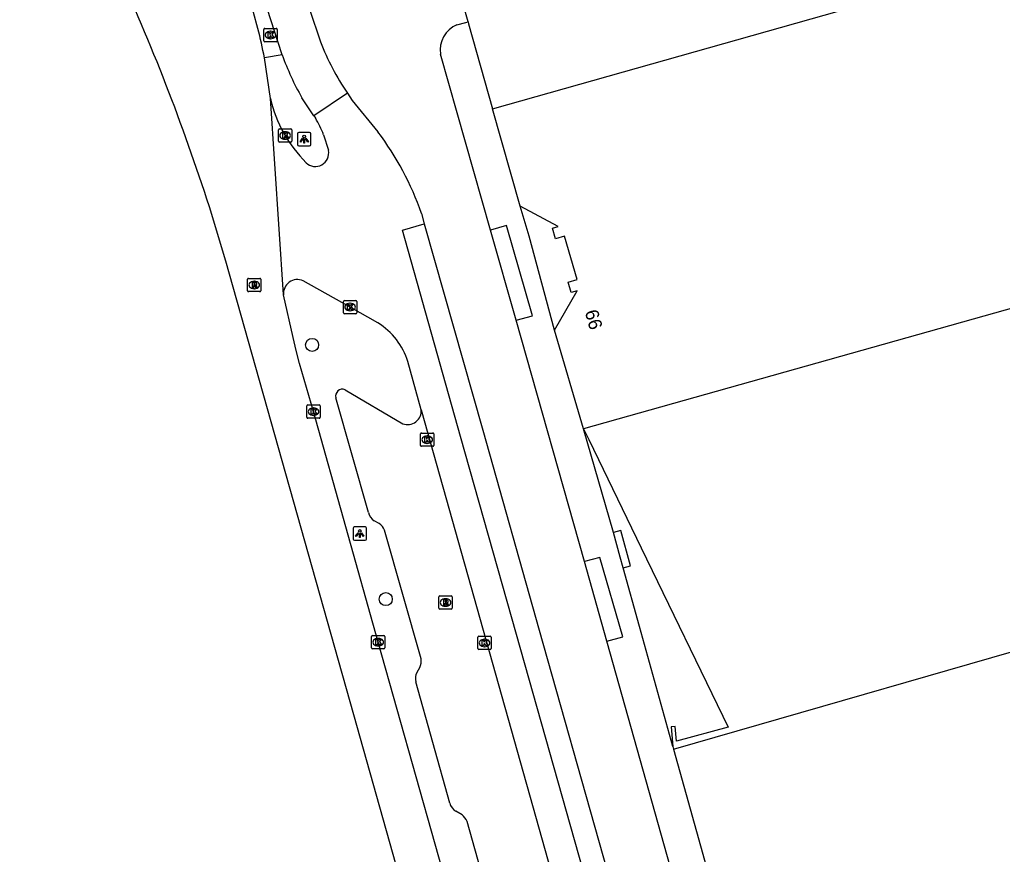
# Model space of a CAD drawing. Extents: x 159689 to 160786, y 387323 to 388339.
# Drawn here: x 159695.2 to 159769, y 388025.6 to 388088.3 of the extents above; entities that cross this region are included whole.
import ezdxf

# ---------------------------------------------------------------- set-up
doc = ezdxf.new("R2010")
doc.units = 0
for name, color, linetype in [('IMGEO_Boom', 7, 'Continuous'), ('IMGEO_Fietspad_gesloten', 7, 'Continuous'), ('IMGEO_Kolk', 7, 'Continuous'), ('IMGEO_Lichtpunt', 7, 'Continuous'), ('IMGEO_OVBaan_gesloten', 7, 'Continuous'), ('IMGEO_Pand', 7, 'Continuous'), ('IMGEO_Pand_nummerreeks', 7, 'Continuous'), ('IMGEO_Parkeervlak_open', 7, 'Continuous'), ('IMGEO_Rijbaan_lokaal_gesloten', 7, 'Continuous'), ('IMGEO_Rijbaan_regionaal_gesloten', 7, 'Continuous'), ('IMGEO_Rioolput', 7, 'Continuous'), ('IMGEO_Verkeerseiland_groen', 7, 'Continuous'), ('IMGEO_Voetpad_open', 7, 'Continuous')]:
    doc.layers.add(name, color=color, linetype=linetype)

msp = doc.modelspace()

# ---------------------------------------------------------------- linework, layer by layer
at = {"layer": 'IMGEO_Boom'}
for centre in [(159717.178, 388063.867), (159722.713, 388044.776)]:
    msp.add_circle(centre, 0.489, dxfattribs=at)
at = {"layer": 'IMGEO_Fietspad_gesloten'}
for points in [[(159714.922, 388085.647), (159713.8, 388089.138), (159708.235, 388108.71), (159701.005, 388134.325), (159696.271, 388151.945)], [(159716.977, 388089.069), (159717.808, 388086.632)], [(159717.314, 388081.072), (159716.407, 388082.423)]]:
    msp.add_lwpolyline(points, dxfattribs=at)
for centre, radius, start, end in [((159735.356, 388093.327), 18.782, 200.88255, 214.21091), ((159734.745, 388092.824), 21.082, 199.90202, 209.56032)]:
    msp.add_arc(centre, radius, start, end, dxfattribs=at)
at = {"layer": 'IMGEO_Kolk'}
for p, q in [((159713.547, 388086.708), (159713.547, 388087.56)), ((159713.622, 388087.634), (159714.474, 388087.634)), ((159714.035, 388087.414), (159714.06, 388087.414)), ((159714.548, 388087.56), (159714.548, 388086.708)), ((159714.474, 388086.634), (159713.622, 388086.634)), ((159714.058, 388086.854), (159714.033, 388086.854)), ((159714.648, 388079.164), (159714.648, 388080.016)), ((159714.723, 388080.09), (159715.575, 388080.09)), ((159715.136, 388079.87), (159715.161, 388079.87)), ((159715.649, 388080.016), (159715.649, 388079.164)), ((159715.575, 388079.09), (159714.723, 388079.09)), ((159715.159, 388079.31), (159715.134, 388079.31)), ((159719.524, 388066.282), (159719.524, 388067.134)), ((159719.599, 388067.208), (159720.451, 388067.208)), ((159720.525, 388067.134), (159720.525, 388066.282)), ((159720.035, 388066.428), (159720.01, 388066.428)), ((159720.012, 388066.988), (159720.037, 388066.988)), ((159720.451, 388066.208), (159719.599, 388066.208)), ((159716.783, 388058.428), (159716.783, 388059.28)), ((159716.858, 388059.354), (159717.71, 388059.354)), ((159717.271, 388059.134), (159717.296, 388059.134)), ((159717.784, 388059.28), (159717.784, 388058.428)), ((159717.71, 388058.354), (159716.858, 388058.354)), ((159717.294, 388058.574), (159717.269, 388058.574)), ((159725.32, 388056.325), (159725.32, 388057.177)), ((159725.395, 388057.251), (159726.247, 388057.251)), ((159725.808, 388057.031), (159725.833, 388057.031)), ((159726.321, 388057.177), (159726.321, 388056.325)), ((159726.247, 388056.251), (159725.395, 388056.251)), ((159725.831, 388056.471), (159725.806, 388056.471)), ((159721.719, 388042.042), (159722.571, 388042.042)), ((159721.644, 388041.116), (159721.644, 388041.968)), ((159722.132, 388041.822), (159722.157, 388041.822)), ((159722.645, 388041.968), (159722.645, 388041.116)), ((159729.632, 388041.061), (159729.632, 388041.913)), ((159729.707, 388041.987), (159730.559, 388041.987)), ((159730.12, 388041.767), (159730.145, 388041.767)), ((159730.633, 388041.913), (159730.633, 388041.061)), ((159722.571, 388041.042), (159721.719, 388041.042)), ((159722.155, 388041.262), (159722.13, 388041.262)), ((159730.559, 388040.987), (159729.707, 388040.987)), ((159730.143, 388041.207), (159730.118, 388041.207))]:
    msp.add_line(p, q, dxfattribs=at)
for points in [[(159713.547, 388086.708), (159713.547, 388087.56)], [(159713.622, 388087.634), (159714.474, 388087.634)], [(159713.868, 388087.334), (159713.991, 388087.334), (159713.991, 388087.183), (159714.121, 388087.334), (159714.285, 388087.334), (159714.139, 388087.183), (159714.292, 388086.934), (159714.14, 388086.934), (159714.055, 388087.098), (159713.991, 388087.031), (159713.991, 388086.934), (159713.868, 388086.934), (159713.868, 388087.334)], [(159714.548, 388087.56), (159714.548, 388086.708)], [(159714.474, 388086.634), (159713.622, 388086.634)], [(159714.648, 388079.164), (159714.648, 388080.016)], [(159714.723, 388080.09), (159715.575, 388080.09)], [(159714.969, 388079.79), (159715.092, 388079.79), (159715.092, 388079.639), (159715.222, 388079.79), (159715.386, 388079.79), (159715.24, 388079.639), (159715.393, 388079.39), (159715.241, 388079.39), (159715.156, 388079.554), (159715.092, 388079.487), (159715.092, 388079.39), (159714.969, 388079.39), (159714.969, 388079.79)], [(159715.649, 388080.016), (159715.649, 388079.164)], [(159715.575, 388079.09), (159714.723, 388079.09)], [(159719.524, 388066.282), (159719.524, 388067.134)], [(159719.599, 388067.208), (159720.451, 388067.208)], [(159720.525, 388067.134), (159720.525, 388066.282)], [(159719.845, 388066.908), (159719.968, 388066.908), (159719.968, 388066.757), (159720.098, 388066.908), (159720.262, 388066.908), (159720.116, 388066.757), (159720.269, 388066.508), (159720.117, 388066.508), (159720.032, 388066.672), (159719.968, 388066.605), (159719.968, 388066.508), (159719.845, 388066.508), (159719.845, 388066.908)], [(159720.451, 388066.208), (159719.599, 388066.208)], [(159716.783, 388058.428), (159716.783, 388059.28)], [(159716.858, 388059.354), (159717.71, 388059.354)], [(159717.104, 388059.054), (159717.227, 388059.054), (159717.227, 388058.903), (159717.357, 388059.054), (159717.521, 388059.054), (159717.375, 388058.903), (159717.528, 388058.654), (159717.376, 388058.654), (159717.291, 388058.818), (159717.227, 388058.751), (159717.227, 388058.654), (159717.104, 388058.654), (159717.104, 388059.054)], [(159717.784, 388059.28), (159717.784, 388058.428)], [(159717.71, 388058.354), (159716.858, 388058.354)], [(159725.32, 388056.325), (159725.32, 388057.177)], [(159725.395, 388057.251), (159726.247, 388057.251)], [(159725.641, 388056.951), (159725.764, 388056.951), (159725.764, 388056.8), (159725.894, 388056.951), (159726.058, 388056.951), (159725.912, 388056.8), (159726.065, 388056.551), (159725.913, 388056.551), (159725.828, 388056.715), (159725.764, 388056.648), (159725.764, 388056.551), (159725.641, 388056.551), (159725.641, 388056.951)], [(159726.321, 388057.177), (159726.321, 388056.325)], [(159726.247, 388056.251), (159725.395, 388056.251)], [(159721.719, 388042.042), (159722.571, 388042.042)], [(159721.644, 388041.116), (159721.644, 388041.968)], [(159721.965, 388041.742), (159722.088, 388041.742), (159722.088, 388041.591), (159722.218, 388041.742), (159722.382, 388041.742), (159722.236, 388041.591), (159722.389, 388041.342), (159722.237, 388041.342), (159722.152, 388041.506), (159722.088, 388041.439), (159722.088, 388041.342), (159721.965, 388041.342), (159721.965, 388041.742)], [(159722.645, 388041.968), (159722.645, 388041.116)], [(159729.632, 388041.061), (159729.632, 388041.913)], [(159729.707, 388041.987), (159730.559, 388041.987)], [(159729.953, 388041.687), (159730.076, 388041.687), (159730.076, 388041.536), (159730.206, 388041.687), (159730.37, 388041.687), (159730.224, 388041.536), (159730.377, 388041.287), (159730.225, 388041.287), (159730.14, 388041.451), (159730.076, 388041.384), (159730.076, 388041.287), (159729.953, 388041.287), (159729.953, 388041.687)], [(159730.633, 388041.913), (159730.633, 388041.061)], [(159722.571, 388041.042), (159721.719, 388041.042)], [(159730.559, 388040.987), (159729.707, 388040.987)]]:
    msp.add_lwpolyline(points, dxfattribs=at)
for centre, start, end in [((159713.624, 388087.558), 91.55205, 178.44795), ((159713.624, 388087.558), 91.55205, 178.44795), ((159714.472, 388087.558), 1.55205, 88.44795), ((159714.472, 388087.558), 1.55205, 88.44795), ((159713.624, 388086.71), 181.55205, 268.44795), ((159713.624, 388086.71), 181.55205, 268.44795), ((159714.472, 388086.71), 271.55205, 358.44795), ((159714.472, 388086.71), 271.55205, 358.44795), ((159714.725, 388080.014), 91.55205, 178.44795), ((159714.725, 388080.014), 91.55205, 178.44795), ((159715.573, 388080.014), 1.55205, 88.44795), ((159715.573, 388080.014), 1.55205, 88.44795), ((159714.725, 388079.166), 181.55205, 268.44795), ((159714.725, 388079.166), 181.55205, 268.44795), ((159715.573, 388079.166), 271.55205, 358.44795), ((159715.573, 388079.166), 271.55205, 358.44795), ((159719.601, 388067.132), 91.55205, 178.44795), ((159719.601, 388067.132), 91.55205, 178.44795), ((159720.449, 388067.132), 1.55205, 88.44795), ((159720.449, 388067.132), 1.55205, 88.44795), ((159719.601, 388066.284), 181.55205, 268.44795), ((159719.601, 388066.284), 181.55205, 268.44795), ((159720.449, 388066.284), 271.55205, 358.44795), ((159720.449, 388066.284), 271.55205, 358.44795), ((159716.86, 388059.278), 91.55205, 178.44795), ((159716.86, 388059.278), 91.55205, 178.44795), ((159717.708, 388059.278), 1.55205, 88.44795), ((159717.708, 388059.278), 1.55205, 88.44795), ((159716.86, 388058.43), 181.55205, 268.44795), ((159716.86, 388058.43), 181.55205, 268.44795), ((159717.708, 388058.43), 271.55205, 358.44795), ((159717.708, 388058.43), 271.55205, 358.44795), ((159725.397, 388057.175), 91.55205, 178.44795), ((159725.397, 388057.175), 91.55205, 178.44795), ((159726.245, 388057.175), 1.55205, 88.44795), ((159726.245, 388057.175), 1.55205, 88.44795), ((159725.397, 388056.327), 181.55205, 268.44795), ((159725.397, 388056.327), 181.55205, 268.44795), ((159726.245, 388056.327), 271.55205, 358.44795), ((159726.245, 388056.327), 271.55205, 358.44795), ((159721.721, 388041.966), 91.55205, 178.44795), ((159721.721, 388041.966), 91.55205, 178.44795), ((159722.569, 388041.966), 1.55205, 88.44795), ((159722.569, 388041.966), 1.55205, 88.44795), ((159729.709, 388041.911), 91.55205, 178.44795), ((159729.709, 388041.911), 91.55205, 178.44795), ((159730.557, 388041.911), 1.55205, 88.44795), ((159730.557, 388041.911), 1.55205, 88.44795), ((159721.721, 388041.118), 181.55205, 268.44795), ((159721.721, 388041.118), 181.55205, 268.44795), ((159722.569, 388041.118), 271.55205, 358.44795), ((159722.569, 388041.118), 271.55205, 358.44795), ((159729.709, 388041.063), 181.55205, 268.44795), ((159729.709, 388041.063), 181.55205, 268.44795), ((159730.557, 388041.063), 271.55205, 358.44795), ((159730.557, 388041.063), 271.55205, 358.44795)]:
    msp.add_arc(centre, 0.0765, start, end, dxfattribs=at)
for centre, major_axis, ratio, start_param, end_param in [((159714.034, 388087.134), (-0.387, 0.002), 0.722429, 4.712389, 7.853982), ((159714.059, 388087.134), (-0.39, 0.002), 0.717154, 1.570796, 4.712389), ((159715.135, 388079.59), (-0.387, 0.002), 0.722429, 4.712389, 7.853982), ((159715.16, 388079.59), (-0.39, 0.002), 0.717154, 1.570796, 4.712389), ((159720.011, 388066.708), (-0.387, 0.002), 0.722429, 4.712389, 7.853982), ((159720.036, 388066.708), (-0.39, 0.002), 0.717154, 1.570796, 4.712389), ((159717.27, 388058.854), (-0.387, 0.002), 0.722429, 4.712389, 7.853982), ((159717.295, 388058.854), (-0.39, 0.002), 0.717154, 1.570796, 4.712389), ((159725.807, 388056.751), (-0.387, 0.002), 0.722429, 4.712389, 7.853982), ((159725.832, 388056.751), (-0.39, 0.002), 0.717154, 1.570796, 4.712389), ((159722.131, 388041.542), (-0.387, 0.002), 0.722429, 4.712389, 7.853982), ((159722.156, 388041.542), (-0.39, 0.002), 0.717154, 1.570796, 4.712389), ((159730.119, 388041.487), (-0.387, 0.002), 0.722429, 4.712389, 7.853982), ((159730.144, 388041.487), (-0.39, 0.002), 0.717154, 1.570796, 4.712389)]:
    msp.add_ellipse(centre, major_axis=major_axis, ratio=ratio, start_param=start_param, end_param=end_param, dxfattribs=at)
at = {"layer": 'IMGEO_Lichtpunt'}
for p, q in [((159716.083, 388079.724), (159716.083, 388078.917)), ((159716.083, 388079.724), (159716.083, 388078.917)), ((159716.985, 388079.819), (159716.177, 388079.819)), ((159716.985, 388079.819), (159716.177, 388079.819)), ((159717.079, 388078.917), (159717.079, 388079.724)), ((159717.079, 388078.917), (159717.079, 388079.724)), ((159716.177, 388078.823), (159716.985, 388078.823)), ((159716.177, 388078.823), (159716.985, 388078.823)), ((159721.16, 388050.194), (159720.352, 388050.194)), ((159721.16, 388050.194), (159720.352, 388050.194)), ((159720.258, 388050.099), (159720.258, 388049.292)), ((159720.258, 388050.099), (159720.258, 388049.292)), ((159721.254, 388049.292), (159721.254, 388050.099)), ((159721.254, 388049.292), (159721.254, 388050.099)), ((159720.352, 388049.198), (159721.16, 388049.198)), ((159720.352, 388049.198), (159721.16, 388049.198))]:
    msp.add_line(p, q, dxfattribs=at)
for points in [[(159716.457, 388079.388), (159716.496, 388079.36), (159716.308, 388079.098), (159716.27, 388079.125), (159716.457, 388079.388)], [(159716.559, 388079.34), (159716.606, 388079.34), (159716.606, 388079.018), (159716.559, 388079.018), (159716.559, 388079.34)], [(159716.669, 388079.36), (159716.707, 388079.387), (159716.894, 388079.125), (159716.855, 388079.097), (159716.669, 388079.36)], [(159720.632, 388049.763), (159720.671, 388049.735), (159720.483, 388049.473), (159720.445, 388049.5), (159720.632, 388049.763)], [(159720.734, 388049.715), (159720.781, 388049.715), (159720.781, 388049.393), (159720.734, 388049.393), (159720.734, 388049.715)], [(159720.844, 388049.735), (159720.882, 388049.762), (159721.069, 388049.5), (159721.03, 388049.472), (159720.844, 388049.735)]]:
    msp.add_lwpolyline(points, dxfattribs=at)
for centre in [(159716.582, 388079.522), (159720.757, 388049.897)]:
    msp.add_circle(centre, 0.0994, dxfattribs=at)
for centre, start, end in [((159716.177, 388079.724), 90, 180), ((159716.177, 388079.724), 90, 180), ((159716.985, 388079.724), 0, 90), ((159716.985, 388079.724), 0, 90), ((159716.177, 388078.917), 180, 270), ((159716.177, 388078.917), 180, 270), ((159716.985, 388078.917), 270, 0), ((159716.985, 388078.917), 270, 360), ((159720.352, 388050.099), 90, 180), ((159720.352, 388050.099), 90, 180), ((159721.16, 388050.099), 0, 90), ((159721.16, 388050.099), 0, 90), ((159720.352, 388049.292), 180, 270), ((159720.352, 388049.292), 180, 270), ((159721.16, 388049.292), 270, 0), ((159721.16, 388049.292), 270, 360)]:
    msp.add_arc(centre, 0.0946, start, end, dxfattribs=at)
at = {"layer": 'IMGEO_OVBaan_gesloten'}
msp.add_lwpolyline([(159767.598, 387866.954), (159765.544, 387875.18), (159761.072, 387891.211), (159751.402, 387925.737), (159750.981, 387927.311), (159738.22, 387972.552), (159720.318, 388036.089), (159710.692, 388070.166), (159709.458, 388074.221)], dxfattribs=at)
msp.add_arc((159555.484, 388024.72), 161.736, 17.82216, 24.73377, dxfattribs=at)
at = {"layer": 'IMGEO_Pand'}
for points in [[(159728.897, 388088.118), (159727.841, 388091.857), (159724.606, 388103.311), (159724.304, 388103.226), (159723.951, 388104.478)], [(159730.739, 388081.596), (159758.926, 388089.554), (159763.767, 388090.921)], [(159728.897, 388088.118), (159728.938, 388087.972), (159730.739, 388081.596)], [(159732.805, 388074.281), (159730.739, 388081.596)], [(159735.39, 388064.982), (159737.08, 388067.917), (159736.648, 388067.79), (159736.417, 388068.577), (159737.088, 388068.775), (159736.131, 388072.027), (159735.46, 388071.829), (159735.225, 388072.625), (159735.657, 388072.752), (159732.805, 388074.281)], [(159788.562, 388071.895), (159737.57, 388057.575)], [(159737.57, 388057.575), (159735.39, 388064.982)], [(159737.57, 388057.575), (159737.966, 388056.757), (159741.903, 388048.638), (159748.433, 388035.168), (159744.563, 388034.114), (159744.46, 388035.204), (159744.143, 388035.186), (159744.269, 388033.713)], [(159744.329, 388033.5), (159776.16, 388042.673)], [(159744.269, 388033.713), (159744.329, 388033.5)], [(159744.329, 388033.5), (159753.697, 388000), (159756.404, 387990.318)]]:
    msp.add_lwpolyline(points, dxfattribs=at)
at = {"layer": 'IMGEO_Parkeervlak_open'}
for points in [[(159719.648, 388060.499), (159723.994, 388057.942)], [(159721.4, 388051.28), (159718.958, 388059.893)], [(159722.226, 388050.446), (159721.832, 388050.662)], [(159725.359, 388040.287), (159722.612, 388049.96)], [(159725.061, 388039.29), (159725.267, 388039.641)], [(159727.514, 388029.457), (159724.976, 388038.567)], [(159728.444, 388028.572), (159727.986, 388028.853)], [(159731.447, 388018.725), (159728.815, 388028.092)]]:
    msp.add_lwpolyline(points, dxfattribs=at)
for centre, radius, start, end in [((159719.452, 388060.026), 0.512, 67.47807, 195.10507), ((159724.346, 388058.917), 1.036, 250.13938, 4.76954), ((159722.346, 388051.481), 0.967, 192.01319, 237.89615), ((159721.567, 388049.526), 1.131, 22.53939, 54.37653), ((159724.361, 388040.1), 1.015, 333.14489, 10.64458), ((159725.768, 388038.84), 0.838, 147.53648, 199.05304), ((159728.46, 388029.71), 0.979, 194.96233, 241.04986), ((159727.642, 388027.569), 1.284, 24.03504, 51.36702)]:
    msp.add_arc(centre, radius, start, end, dxfattribs=at)
at = {"layer": 'IMGEO_Rijbaan_lokaal_gesloten'}
for points in [[(159719.824, 388082.767), (159717.314, 388081.072)], [(159719.824, 388082.767), (159720.183, 388082.223), (159722.12, 388079.862)], [(159717.314, 388081.072), (159717.426, 388080.906)], [(159718.037, 388079.643), (159718.403, 388078.476)], [(159725.402, 388073.744), (159725.596, 388072.962)], [(159761.428, 387945.993), (159759.756, 387945.476), (159742.233, 388007.83), (159732.531, 388042.133), (159728.319, 388056.998), (159723.956, 388072.484), (159725.596, 388072.962)], [(159725.596, 388072.962), (159730.011, 388057.458), (159734.238, 388042.443), (159743.795, 388008.597), (159761.428, 387945.993)], [(159722.124, 388065.524), (159720.025, 388066.708), (159716.497, 388068.688)], [(159725.379, 388059.003), (159724.374, 388062.612)], [(159725.379, 388059.003), (159736.534, 388019.31), (159747.858, 387979.284), (159755.075, 387953.635)]]:
    msp.add_lwpolyline(points, dxfattribs=at)
for centre, radius, start, end in [((159723.871, 388084.682), 10.1, 193.26912, 224.93098), ((159709.398, 388076.243), 9.284, 21.48282, 30.14968), ((159703.697, 388066.04), 23.032, 19.54277, 36.87988), ((159717.421, 388078.268), 1.004, 225.78633, 11.93459), ((159716.083, 388067.709), 1.063, 67.07038, 184.91958), ((159719.234, 388060.966), 5.397, 17.75782, 57.62618)]:
    msp.add_arc(centre, radius, start, end, dxfattribs=at)
at = {"layer": 'IMGEO_Rijbaan_regionaal_gesloten'}
for points in [[(159713.105, 388087.616), (159712.776, 388088.821), (159709.976, 388098.854), (159707.423, 388107.93), (159704.613, 388117.962), (159702.063, 388127.028), (159699.246, 388137.059), (159696.434, 388147.08), (159695.201, 388151.706)], [(159714.041, 388082.364), (159713.601, 388085.431)], [(159715.024, 388067.618), (159715.019, 388067.661), (159714.041, 388082.364)], [(159752.834, 387932.851), (159752.767, 387933.007), (159750.399, 387941.515), (159745.531, 387958.814), (159739.567, 387979.98), (159733.85, 388000.16), (159727.852, 388021.312), (159722.145, 388041.542), (159717.284, 388058.854), (159716.233, 388062.473), (159715.988, 388063.449), (159715.751, 388064.431), (159715.024, 388067.618)]]:
    msp.add_lwpolyline(points, dxfattribs=at)
msp.add_arc((159643.123, 388070.581), 72.025, 11.8983, 13.68076, dxfattribs=at)
at = {"layer": 'IMGEO_Rioolput'}
for p, q in [((159712.33, 388067.938), (159712.33, 388068.79)), ((159712.405, 388068.864), (159713.257, 388068.864)), ((159712.818, 388068.644), (159712.843, 388068.644)), ((159713.331, 388068.79), (159713.331, 388067.938)), ((159713.257, 388067.864), (159712.405, 388067.864)), ((159712.841, 388068.084), (159712.816, 388068.084)), ((159726.775, 388045.024), (159727.627, 388045.024)), ((159726.7, 388044.098), (159726.7, 388044.95)), ((159727.211, 388044.244), (159727.186, 388044.244)), ((159727.188, 388044.804), (159727.213, 388044.804)), ((159727.701, 388044.95), (159727.701, 388044.098)), ((159727.627, 388044.024), (159726.775, 388044.024))]:
    msp.add_line(p, q, dxfattribs=at)
for points in [[(159712.33, 388067.938), (159712.33, 388068.79)], [(159712.405, 388068.864), (159713.257, 388068.864)], [(159713.331, 388068.79), (159713.331, 388067.938)], [(159713.257, 388067.864), (159712.405, 388067.864)], [(159712.919, 388068.562), (159712.667, 388068.564), (159712.667, 388068.164)], [(159712.667, 388068.164), (159712.791, 388068.164), (159712.791, 388068.326), (159712.802, 388068.326)], [(159712.845, 388068.483), (159712.791, 388068.483), (159712.791, 388068.402)], [(159712.791, 388068.402), (159712.843, 388068.402)], [(159712.849, 388068.297), (159712.92, 388068.164), (159713.06, 388068.164), (159712.995, 388068.29)], [(159726.775, 388045.024), (159727.627, 388045.024)], [(159726.7, 388044.098), (159726.7, 388044.95)], [(159727.289, 388044.722), (159727.037, 388044.724), (159727.037, 388044.324)], [(159727.037, 388044.324), (159727.161, 388044.324), (159727.161, 388044.486), (159727.172, 388044.486)], [(159727.215, 388044.643), (159727.161, 388044.643), (159727.161, 388044.562)], [(159727.161, 388044.562), (159727.213, 388044.562)], [(159727.219, 388044.457), (159727.29, 388044.324), (159727.43, 388044.324), (159727.365, 388044.45)], [(159727.701, 388044.95), (159727.701, 388044.098)], [(159727.627, 388044.024), (159726.775, 388044.024)]]:
    msp.add_lwpolyline(points, dxfattribs=at)
for centre, radius, start, end in [((159712.407, 388068.788), 0.0765, 91.55205, 178.44795), ((159712.407, 388068.788), 0.0765, 91.55205, 178.44795), ((159713.255, 388068.788), 0.0765, 1.55205, 88.44795), ((159713.255, 388068.788), 0.0765, 1.55205, 88.44795), ((159712.407, 388067.94), 0.0765, 181.55205, 268.44795), ((159712.407, 388067.94), 0.0765, 181.55205, 268.44795), ((159712.801, 388068.273), 0.0533, 26.02933, 88.69889), ((159712.827, 388068.591), 0.19, 274.7715, 282.96867), ((159712.851, 388068.387), 0.0964, 77.00612, 93.18647), ((159712.865, 388068.444), 0.0378, 276.66336, 79.67722), ((159712.918, 388068.452), 0.109, 350.36119, 89.41601), ((159712.916, 388068.452), 0.112, 277.58423, 350.98172), ((159712.9, 388068.237), 0.108, 29.51342, 73.79051), ((159713.255, 388067.94), 0.0765, 271.55205, 358.44795), ((159713.255, 388067.94), 0.0765, 271.55205, 358.44795), ((159726.777, 388044.948), 0.0765, 91.55205, 178.44795), ((159726.777, 388044.948), 0.0765, 91.55205, 178.44795), ((159727.625, 388044.948), 0.0765, 1.55205, 88.44795), ((159727.625, 388044.948), 0.0765, 1.55205, 88.44795), ((159727.171, 388044.433), 0.0533, 26.02933, 88.69889), ((159727.197, 388044.751), 0.19, 274.7715, 282.96867), ((159727.221, 388044.547), 0.0964, 77.00612, 93.18647), ((159727.235, 388044.604), 0.0378, 276.66336, 79.67722), ((159727.288, 388044.612), 0.109, 350.36119, 89.41601), ((159727.286, 388044.612), 0.112, 277.58423, 350.98172), ((159727.27, 388044.397), 0.108, 29.51342, 73.79051), ((159726.777, 388044.1), 0.0765, 181.55205, 268.44795), ((159726.777, 388044.1), 0.0765, 181.55205, 268.44795), ((159727.625, 388044.1), 0.0765, 271.55205, 358.44795), ((159727.625, 388044.1), 0.0765, 271.55205, 358.44795)]:
    msp.add_arc(centre, radius, start, end, dxfattribs=at)
for centre, major_axis, ratio, start_param, end_param in [((159712.817, 388068.364), (-0.387, 0.002), 0.722429, 4.712389, 7.853982), ((159712.842, 388068.364), (-0.39, 0.002), 0.717154, 1.570796, 4.712389), ((159727.187, 388044.524), (-0.387, 0.002), 0.722429, 4.712389, 7.853982), ((159727.212, 388044.524), (-0.39, 0.002), 0.717154, 1.570796, 4.712389)]:
    msp.add_ellipse(centre, major_axis=major_axis, ratio=ratio, start_param=start_param, end_param=end_param, dxfattribs=at)
at = {"layer": 'IMGEO_Verkeerseiland_groen'}
msp.add_lwpolyline([(159714.922, 388085.647), (159713.601, 388085.431)], dxfattribs=at)
at = {"layer": 'IMGEO_Voetpad_open'}
for points in [[(159728.05, 388087.906), (159728.737, 388088.078), (159728.897, 388088.118)], [(159730.577, 388072.488), (159726.812, 388085.698)], [(159735.39, 388064.982), (159733.495, 388072.02), (159732.805, 388074.281)], [(159732.509, 388065.712), (159733.725, 388066.059), (159731.786, 388072.824), (159730.577, 388072.488)], [(159732.509, 388065.712), (159730.577, 388072.488)], [(159737.631, 388047.595), (159732.509, 388065.712)], [(159739.809, 388049.768), (159737.57, 388057.575)], [(159740.544, 388047.127), (159741.098, 388047.281), (159740.366, 388049.923), (159739.809, 388049.768)], [(159740.544, 388047.127), (159740.32, 388047.933), (159739.809, 388049.768)], [(159739.318, 388041.629), (159740.51, 388041.947), (159738.793, 388047.914), (159737.631, 388047.595)], [(159739.318, 388041.629), (159737.631, 388047.595)], [(159744.269, 388033.713), (159741.765, 388042.73), (159740.544, 388047.127)], [(159753.727, 387990.417), (159748.666, 388008.437), (159739.318, 388041.629)]]:
    msp.add_lwpolyline(points, dxfattribs=at)
msp.add_arc((159728.889, 388085.984), 2.097, 113.58978, 187.85253, dxfattribs=at)

# ---------------------------------------------------------------- texts
at = {"layer": 'IMGEO_Pand_nummerreeks'}
msp.add_text('66', height=1, rotation=285.78478, dxfattribs=at).set_placement((159737.655, 388066.353))

doc.saveas('drawing.dxf')
